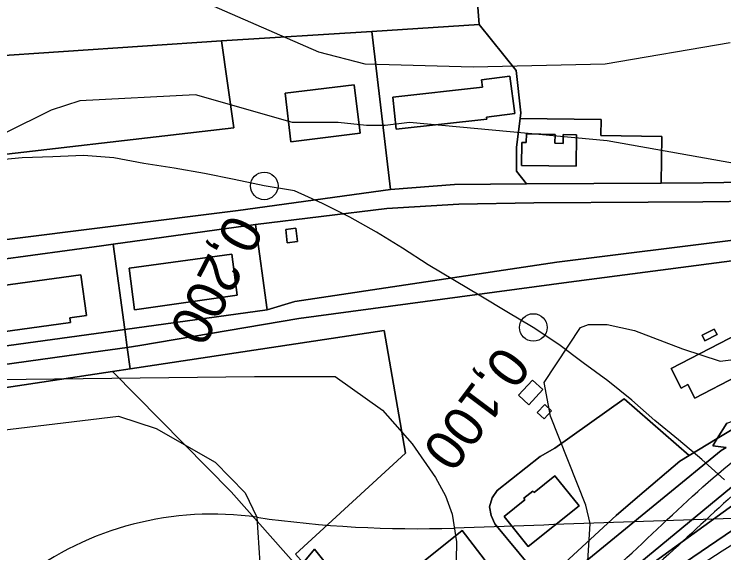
# Model space of a CAD drawing. Extents: x -510989 to -501240, y -1184665 to -1176089.
# Drawn here: x -504845.9 to -504614, y -1180942.6 to -1180766.6 of the extents above; entities that cross this region are included whole.
import ezdxf

# ---------------------------------------------------------------- set-up
doc = ezdxf.new("R2010")
doc.units = 0
for name, color, linetype in [('lesni_pozemek', 7, 'Continuous'), ('NAVRH_rozvodnice', 7, 'Continuous'), ('ostatni_plocha_x_draha', 7, 'Continuous'), ('ostatni_plocha_x_manipulacni_plocha', 7, 'Continuous'), ('ostatni_plocha_x_neplodna_puda', 7, 'Continuous'), ('ostatni_plocha_x_ostatni_komunikace', 7, 'Continuous'), ('ostatni_plocha_x_silnice', 7, 'Continuous'), ('ostatni_plocha_x_sportoviste_a_rekr_plocha', 7, 'Continuous'), ('STAV_USES', 7, 'Continuous'), ('STAV_zaplavove_uzemi', 7, 'Continuous'), ('trasovani_toku', 7, 'Continuous'), ('vodni_plocha_x_vodni_tok_v_koryt_prir_n_upr', 7, 'Continuous'), ('vrstevnice_01', 7, 'Continuous'), ('vrstevnice_02', 7, 'Continuous'), ('zastavena_plocha_a_nadvori', 7, 'Continuous')]:
    doc.layers.add(name, color=color, linetype=linetype)

msp = doc.modelspace()

# ---------------------------------------------------------------- linework, layer by layer
at = {"layer": 'lesni_pozemek'}
for points in [[(-504857.2, -1180670.16), (-504840.1, -1180691.66), (-504801.06, -1180715.91), (-504781.24, -1180713.72), (-504736.03, -1180735.08), (-504732.28, -1180732.9), (-504714.5, -1180740.39), (-504696.34, -1180738.75), (-504694, -1180770), (-504729.03, -1180772.34), (-504778.12, -1180775.36), (-504881.56, -1180782.32)], [(-505061.03, -1180977.99), (-505070, -1180922), (-504901.28, -1180896.57), (-504813.81, -1180883.39), (-504775.02, -1180922.63), (-504752.9, -1180947.58)]]:
    msp.add_lwpolyline(points, dxfattribs=at)
for points in [[(-504696.34, -1180738.75), (-504697, -1180730), (-504664.23, -1180744.27), (-504605.18, -1180706.58), (-504547.74, -1180770.92), (-504520.14, -1180801.8), (-504537.1, -1180809.77), (-504548.42, -1180814.05), (-504563.76, -1180818.36), (-504586.77, -1180821.19), (-504620.72, -1180821.72), (-504634.51, -1180821.81), (-504634.25, -1180806.59), (-504654.23, -1180806.25), (-504654.15, -1180801.06), (-504680.55, -1180800.76), (-504680.3, -1180798.88), (-504681.9, -1180784.99), (-504694, -1180770)], [(-504778.12, -1180775.36), (-504774.09, -1180803.74), (-504868.25, -1180814.65), (-504865.99, -1180813.32), (-504877.12, -1180788.56), (-504881.56, -1180782.32)]]:
    msp.add_lwpolyline(points, close=True, dxfattribs=at)
at = {"layer": 'NAVRH_rozvodnice'}
for centre, radius, start, end in [((-504737.46, -1180784.16), 140.24, 4.7678, 47.6576), ((-504781.18, -1181032.78), 102.82, 81.8427, 127.3105), ((-504714.55, -1180567.94), 366.77, 261.8427, 271.9434), ((-500053.85, -1317926.56), 137070.9, 91.8997805, 91.9433509)]:
    msp.add_arc(centre, radius, start, end, dxfattribs=at)
at = {"layer": 'ostatni_plocha_x_draha'}
msp.add_lwpolyline([(-504607.3, -1180846.63), (-504664.7, -1180854.23), (-504752.85, -1180866.08), (-504804.88, -1180874.9), (-504808.97, -1180875.47), (-504809.78, -1180869.64), (-504763.25, -1180863.25), (-504754.22, -1180860.45), (-504668.6, -1180847.69), (-504608.32, -1180840.14)], dxfattribs=at)
msp.add_lwpolyline([(-504813.52, -1180870.15), (-504809.78, -1180869.64), (-504808.97, -1180875.47), (-504820.1, -1180877.02), (-504902.38, -1180888.46), (-504903.2, -1180882.42), (-504887.4, -1180880.26)], close=True, dxfattribs=at)
at = {"layer": 'ostatni_plocha_x_manipulacni_plocha'}
for points in [[(-504694, -1180770), (-504681.9, -1180784.99), (-504680.3, -1180798.88), (-504680.55, -1180800.76), (-504681.8, -1180810.13), (-504681.82, -1180817.94), (-504678.51, -1180822.08), (-504702, -1180822.23), (-504722.98, -1180823.87), (-504729.03, -1180772.34)], [(-504729.03, -1180772.34), (-504722.98, -1180823.87), (-504772.69, -1180830.81), (-504851.89, -1180840.66), (-504891.96, -1180845.4), (-504907.99, -1180847.69), (-504941.74, -1180852.51), (-504925.8, -1180844.85), (-504920.73, -1180843.54), (-504913.22, -1180841.6), (-504899.67, -1180836.13), (-504890.59, -1180829.07), (-504887.89, -1180826.89), (-504883.58, -1180823.67), (-504871.07, -1180816.31), (-504868.25, -1180814.65), (-504774.09, -1180803.74), (-504778.12, -1180775.36)], [(-504683.9, -1180786.86), (-504693.22, -1180788.09), (-504692.91, -1180790.47), (-504722.2, -1180793.71), (-504721.04, -1180804.2), (-504691.48, -1180800.92), (-504691.56, -1180800.33), (-504682.29, -1180799.11)], [(-504734.82, -1180789.68), (-504757.41, -1180792.47), (-504755.53, -1180808.33), (-504732.86, -1180805.53)], [(-504654.15, -1180801.06), (-504654.23, -1180806.25), (-504634.25, -1180806.59), (-504634.51, -1180821.81), (-504678.51, -1180822.08), (-504681.82, -1180817.94), (-504681.8, -1180810.13), (-504680.55, -1180800.76)], [(-504678.52, -1180805.78), (-504678.56, -1180808.6), (-504680.01, -1180808.58), (-504680.11, -1180816.08), (-504662.3, -1180816.32), (-504662.21, -1180806), (-504666.51, -1180805.94), (-504666.55, -1180808.84), (-504669.2, -1180808.81), (-504669.16, -1180805.91)], [(-504620.9, -1180827.94), (-504586.22, -1180827.45), (-504584.3, -1180838.58), (-504608.32, -1180840.14), (-504668.6, -1180847.69), (-504754.22, -1180860.45), (-504763.25, -1180863.25), (-504767.04, -1180835.38), (-504724.11, -1180830.13), (-504700.58, -1180828.72), (-504676.14, -1180828.22), (-504638.76, -1180828.03)], [(-504767.04, -1180835.38), (-504763.25, -1180863.25), (-504809.78, -1180869.64), (-504813.61, -1180841.75)], [(-504757.19, -1180836.99), (-504756.66, -1180841.35), (-504753.3, -1180840.94), (-504753.82, -1180836.58)], [(-504774.81, -1180845.03), (-504808.3, -1180849.62), (-504806.57, -1180863.2), (-504772.99, -1180858.4)], [(-504596.76, -1180879.36), (-504602.8, -1180867.68), (-504631.28, -1180882.41), (-504627.99, -1180888.76), (-504625.77, -1180887.61), (-504623.47, -1180892.05), (-504609.61, -1180884.88), (-504609.15, -1180885.77)], [(-504617.16, -1180869.48), (-504621.15, -1180871.54), (-504620.23, -1180873.32), (-504616.24, -1180871.25)], [(-504820.1, -1180877.02), (-504808.97, -1180875.47), (-504808, -1180882.51), (-504813.81, -1180883.39), (-504901.28, -1180896.57), (-504902.38, -1180888.46)], [(-504676.55, -1180886.16), (-504681.13, -1180891.1), (-504677.76, -1180894.23), (-504673.18, -1180889.28)], [(-504669.28, -1180908.4), (-504646.56, -1180892.33), (-504625.33, -1180910.8), (-504628.44, -1180912.7), (-504642.21, -1180924.36), (-504649.15, -1180930.38), (-504672.94, -1180952.33), (-504688.81, -1180933.14), (-504690.04, -1180930.4), (-504690.56, -1180927.53), (-504689.67, -1180924.68), (-504688.1, -1180922.19), (-504674.05, -1180911.16)], [(-504670.33, -1180896.21), (-504672.56, -1180894.14), (-504675.01, -1180896.78), (-504672.77, -1180898.85)], [(-504669.24, -1180917.45), (-504676.03, -1180922.9), (-504676.44, -1180922.41), (-504679.38, -1180924.78), (-504679.01, -1180925.24), (-504685.77, -1180930.71), (-504677.91, -1180940.53), (-504661.34, -1180927.26)]]:
    msp.add_lwpolyline(points, close=True, dxfattribs=at)
for points in [[(-504586.22, -1180827.45), (-504620.9, -1180827.94), (-504638.76, -1180828.03), (-504676.14, -1180828.22), (-504700.58, -1180828.72), (-504724.11, -1180830.13), (-504767.04, -1180835.38), (-504813.61, -1180841.75), (-504817.37, -1180842.26), (-504851.11, -1180846.92), (-504891.28, -1180851.67), (-504891.96, -1180845.4), (-504851.89, -1180840.66), (-504772.69, -1180830.81), (-504722.98, -1180823.87), (-504702, -1180822.23), (-504678.51, -1180822.08), (-504634.51, -1180821.81), (-504620.72, -1180821.72), (-504586.77, -1180821.19)], [(-504851.11, -1180846.92), (-504817.37, -1180842.26), (-504813.61, -1180841.75), (-504809.78, -1180869.64), (-504813.52, -1180870.15), (-504887.4, -1180880.26)], [(-504754, -1180943), (-504718, -1180910), (-504725, -1180870), (-504808, -1180882.51), (-504808.97, -1180875.47), (-504804.88, -1180874.9), (-504752.85, -1180866.08), (-504664.7, -1180854.23), (-504607.3, -1180846.63)], [(-504875.79, -1180873.98), (-504827.55, -1180867.35), (-504827.76, -1180865.86), (-504822.26, -1180865.11), (-504824.09, -1180851.79), (-504890.06, -1180860.84)], [(-504613.07, -1180900.19), (-504616.22, -1180905.23), (-504625.33, -1180910.8), (-504646.56, -1180892.33), (-504669.28, -1180908.4), (-504674.05, -1180911.16), (-504688.1, -1180922.19), (-504689.67, -1180924.68), (-504690.56, -1180927.53), (-504690.04, -1180930.4), (-504688.81, -1180933.14), (-504672.94, -1180952.33)], [(-504682.35, -1180957.74), (-504699.48, -1180935.25), (-504731.88, -1180961.27), (-504747.81, -1180941.41), (-504751.48, -1180945.85)]]:
    msp.add_lwpolyline(points, dxfattribs=at)
at = {"layer": 'ostatni_plocha_x_neplodna_puda'}
msp.add_lwpolyline([(-504582.6, -1180900.93), (-504574.16, -1180900.62), (-504566.19, -1180904.56), (-504653.08, -1180963.75), (-504687.23, -1180996.05), (-504742.72, -1181064.52), (-504755.9, -1181079.67), (-504759.48, -1181083.79), (-504758.44, -1181065.74), (-504769.19, -1181052.84), (-504737.43, -1181038.27), (-504711.26, -1181018.31), (-504686.07, -1180991.03), (-504652.66, -1180955.07), (-504600.25, -1180911.88)], close=True, dxfattribs=at)
at = {"layer": 'ostatni_plocha_x_ostatni_komunikace'}
msp.add_lwpolyline([(-504613.07, -1180900.19), (-504600.67, -1180895.84), (-504616.22, -1180905.23)], close=True, dxfattribs=at)
at = {"layer": 'ostatni_plocha_x_silnice'}
msp.add_lwpolyline([(-504600.25, -1180911.88), (-504652.66, -1180955.07), (-504686.07, -1180991.03), (-504711.26, -1181018.31), (-504716.94, -1181003.71), (-504719.55, -1180997), (-504720.83, -1180993.69), (-504694.88, -1180974.6), (-504670.77, -1180954.95), (-504614.89, -1180909.19), (-504613.27, -1180908.14), (-504617.64, -1180907.65), (-504616.22, -1180905.23), (-504600.67, -1180895.84)], dxfattribs=at)
at = {"layer": 'ostatni_plocha_x_sportoviste_a_rekr_plocha'}
for points in [[(-504808, -1180882.51), (-504725, -1180870), (-504718, -1180910), (-504754, -1180943), (-504751.48, -1180945.85), (-504752.9, -1180947.58), (-504775.02, -1180922.63), (-504813.81, -1180883.39)], [(-504616.22, -1180905.23), (-504617.64, -1180907.65), (-504613.27, -1180908.14), (-504614.89, -1180909.19), (-504670.77, -1180954.95), (-504694.88, -1180974.6), (-504720.83, -1180993.69), (-504722.23, -1180989.44), (-504716.78, -1180985.11), (-504682.35, -1180957.74), (-504672.94, -1180952.33), (-504649.15, -1180930.38), (-504642.21, -1180924.36), (-504628.44, -1180912.7), (-504625.33, -1180910.8)]]:
    msp.add_lwpolyline(points, close=True, dxfattribs=at)
at = {"layer": 'STAV_USES'}
for p, q in [((-504645.34, -1180951.73), (-504609.16, -1180925.58)), ((-504609.16, -1180925.58), (-504645.34, -1180951.73))]:
    msp.add_line(p, q, dxfattribs=at)
at = {"layer": 'STAV_zaplavove_uzemi'}
for points in [[(-503691.1, -1180709.63), (-503698.14, -1180689.92), (-503726.29, -1180661.77), (-503758.67, -1180635.02), (-503793.87, -1180613.9), (-503848.78, -1180591.37), (-503885.38, -1180575.88), (-503937.22, -1180564.11), (-503952.58, -1180564.11), (-503964.1, -1180580.75), (-503962.82, -1180602.51), (-503964.1, -1180625.54), (-503990.97, -1180635.78), (-504028.09, -1180635.78), (-504080.57, -1180656.26), (-504118.96, -1180675.46), (-504153.52, -1180702.34), (-504177.84, -1180745.85), (-504193.2, -1180768.89), (-504226.47, -1180789.37), (-504318.63, -1180820.09), (-504383.9, -1180844.41), (-504463.25, -1180867.44), (-504524.69, -1180885.36), (-504582.26, -1180902.78), (-504631.98, -1180942.98), (-504690.15, -1180991.64), (-504735.64, -1181042.41), (-504756.79, -1181076.26), (-504777.95, -1181112.22)], [(-504594.17, -1181642.09), (-504629.77, -1181535.28), (-504650.39, -1181443.46), (-504674.75, -1181355.39), (-504706.6, -1181265.44), (-504719.72, -1181182.99), (-504747.83, -1181113.66), (-504727.29, -1181064.42), (-504683.65, -1181020.77), (-504624.52, -1180967.28), (-504575.24, -1180927.85), (-504544.27, -1180915.18), (-504445.72, -1180881.39), (-504404.89, -1180867.31), (-504292.26, -1180829.3), (-504179.63, -1180791.29), (-504099.38, -1180734.98), (-504020.54, -1180698.37), (-503957.18, -1180675.84), (-503893.83, -1180664.58), (-503865.67, -1180678.66), (-503817.8, -1180689.92), (-503788.24, -1180689.92), (-503764.3, -1180695.55), (-503736.15, -1180687.11), (-503717.85, -1180698.37), (-503716.44, -1180708.23)], [(-502250.32, -1184002.61), (-502355.07, -1183875.41), (-502442.37, -1183790.61), (-502477.29, -1183700.82), (-502532.16, -1183578.61), (-502567.08, -1183448.91), (-502626.05, -1183402.34), (-502705.41, -1183380.59), (-502814.2, -1183349.87), (-502882.03, -1183297.39), (-502931.95, -1183237.24), (-503042.02, -1183107.97), (-503139.64, -1183018.94), (-503222.14, -1182957.59), (-503308.56, -1182839.96), (-503316.24, -1182784.92), (-503330.32, -1182756.77), (-503348.24, -1182719.65), (-503334.16, -1182651.82), (-503323.92, -1182595.5), (-503313.68, -1182526.39), (-503294.1, -1182480.5), (-503251.86, -1182396.03), (-503229.34, -1182314.37), (-503216.1, -1182227.15), (-503242.43, -1182174.5), (-503271.86, -1182129.59), (-503287.34, -1182081.58), (-503343.88, -1182028.1), (-503361.79, -1182008.91), (-503396.35, -1181952.59), (-503442.43, -1181933.39), (-503497.46, -1181888.6), (-503525.62, -1181860.44), (-503528.18, -1181837.4), (-503548.66, -1181767.01), (-503558.9, -1181729.89), (-503576.82, -1181682.53), (-503578.1, -1181621.1), (-503567.86, -1181572.46), (-503552.5, -1181536.63), (-503538.04, -1181458.36), (-503518.33, -1181411.9), (-503509.88, -1181341.51), (-503497.21, -1181207.63), (-503499.77, -1181097.56), (-503498.02, -1181031.35), (-503510.82, -1180970.85), (-503549.22, -1180952.23), (-503571.32, -1180940.6), (-503605.07, -1180937.11), (-503651.61, -1180939.44), (-503671.39, -1180917.33), (-503679.53, -1180892.89), (-503713.27, -1180871.95), (-503727.24, -1180859.15), (-503734.22, -1180833.55), (-503728.4, -1180799.81), (-503741.2, -1180770.72), (-503722.82, -1180725.17), (-503721.54, -1180703.41), (-503731.78, -1180697.01), (-503767.61, -1180699.57), (-503790.65, -1180697.01), (-503817.53, -1180697.01), (-503861.04, -1180686.77), (-503889.2, -1180675.25), (-503900.72, -1180668.85), (-503953.2, -1180679.09), (-503997.99, -1180697.01), (-504063.27, -1180722.61), (-504109.34, -1180749.49), (-504142.62, -1180776.36), (-504177.18, -1180796.84), (-504211.73, -1180817.32), (-504414.98, -1180961.5), (-504472.7, -1180998.11), (-504544.51, -1181068.5), (-504600.82, -1181143.12), (-504621.94, -1181196.62), (-504641.65, -1181267.01), (-504660.25, -1181350.62), (-504634.7, -1181398.32), (-504617.66, -1181447.72), (-504600.62, -1181492.01), (-504587, -1181548.23), (-504592.11, -1181628.29), (-504569.96, -1181682.81), (-504568.26, -1181664.07), (-504554.63, -1181621.48), (-504547.82, -1181597.63)], [(-504826.46, -1182247.73), (-504827.62, -1182204.68), (-504817.15, -1182165.12), (-504791.55, -1182113.93), (-504727.56, -1182034.81), (-504708.94, -1182017.35), (-504669.38, -1181991.76), (-504649.6, -1181961.5), (-504628.66, -1181917.29), (-504601.9, -1181867.26), (-504597.24, -1181809.08), (-504585.16, -1181766.79), (-504596.8, -1181741.4), (-504604.2, -1181726.59), (-504633.82, -1181658.9), (-504646.51, -1181600.72), (-504660.26, -1181556.29), (-504751.04, -1181459.08), (-504798.4, -1181384.84), (-504826.55, -1181347.73), (-504862.39, -1181315.73), (-504866.23, -1181265.81), (-504862.39, -1181205.66), (-504853.43, -1181164.7), (-504793.92, -1181116.47), (-504755.84, -1181064.64), (-504725.17, -1181018.1), (-504649.01, -1180947.23), (-504594, -1180900.69), (-504545.35, -1180879.53), (-504377.38, -1180832.83), (-504317.01, -1180808.36), (-504368.93, -1180802.59), (-504426.63, -1180826.63), (-504542.02, -1180859.32)]]:
    msp.add_spline(points, degree=3, dxfattribs=at)
at = {"layer": 'trasovani_toku'}
for p, q in [((-504843.29, -1180813.6), (-504853.26, -1180814.46)), ((-504833.3, -1180813.28), (-504843.29, -1180813.6)), ((-504823.31, -1180812.82), (-504833.3, -1180813.28)), ((-504813.34, -1180813.58), (-504823.31, -1180812.82)), ((-504803.5, -1180815.38), (-504813.34, -1180813.58)), ((-504793.63, -1180816.97), (-504803.5, -1180815.38)), ((-504783.77, -1180818.66), (-504793.63, -1180816.97)), ((-504773.98, -1180820.68), (-504783.77, -1180818.66)), ((-504764.19, -1180822.74), (-504773.98, -1180820.68)), ((-504754.33, -1180824.38), (-504764.19, -1180822.74)), ((-504745.19, -1180828.44), (-504754.33, -1180824.38)), ((-504736.25, -1180832.93), (-504745.19, -1180828.44)), ((-504727.52, -1180837.8), (-504736.25, -1180832.93)), ((-504719.01, -1180843.04), (-504727.52, -1180837.8)), ((-504710.6, -1180848.47), (-504719.01, -1180843.04)), ((-504702.06, -1180853.66), (-504710.6, -1180848.47)), ((-504693.47, -1180858.78), (-504702.06, -1180853.66)), ((-504684.88, -1180863.9), (-504693.47, -1180858.78)), ((-504676.27, -1180868.98), (-504684.88, -1180863.9)), ((-504667.95, -1180874.54), (-504676.27, -1180868.98)), ((-504659.98, -1180880.57), (-504667.95, -1180874.54)), ((-504651.87, -1180886.43), (-504659.98, -1180880.57)), ((-504644.1, -1180892.72), (-504651.87, -1180886.43)), ((-504636.61, -1180899.35), (-504644.1, -1180892.72)), ((-504628.87, -1180905.68), (-504636.61, -1180899.35)), ((-504621.23, -1180912.13), (-504628.87, -1180905.68)), ((-504613.76, -1180918.78), (-504621.23, -1180912.13)), ((-504606.1, -1180936.78), (-504614.57, -1180942.09)), ((-504614.57, -1180942.09), (-504622.95, -1180947.54))]:
    msp.add_line(p, q, dxfattribs=at)
for centre in [(-504764.19, -1180822.74), (-504676.27, -1180868.98)]:
    msp.add_circle(centre, 4.5, dxfattribs=at)
at = {"layer": 'vodni_plocha_x_vodni_tok_v_koryt_prir_n_upr'}
msp.add_lwpolyline([(-504608.12, -1181659.96), (-504614.86, -1181665.13), (-504632.61, -1181599.34), (-504645.61, -1181551.13), (-504655.26, -1181515.38), (-504662.52, -1181488.46), (-504712.86, -1181301.83), (-504721.2, -1181270.94), (-504723.29, -1181263.22), (-504723.31, -1181263.13), (-504725.66, -1181254.39), (-504726.28, -1181252.1), (-504726.66, -1181250.72), (-504760.66, -1181127.46), (-504762.01, -1181115.76), (-504759.3, -1181101.6), (-504742.72, -1181064.52), (-504687.23, -1180996.05), (-504653.08, -1180963.75), (-504566.19, -1180904.56)], dxfattribs=at)
at = {"layer": 'vrstevnice_01'}
for points in [[(-504611.91, -1180776), (-504652.81, -1180783), (-504695.91, -1180784), (-504731.19, -1180783), (-504746.31, -1180779), (-504783.09, -1180763), (-504798.81, -1180759), (-504829.41, -1180755), (-504853.5, -1180749), (-504857.91, -1180752), (-504876.09, -1180782), (-504918.91, -1180816), (-504971.69, -1180843), (-505023.09, -1180856)], [(-504659, -1180954), (-504657.69, -1180933), (-504659.09, -1180927), (-504670.69, -1180898), (-504672.69, -1180887), (-504660.81, -1180869), (-504658.19, -1180868), (-504652.09, -1180868), (-504643.19, -1180870), (-504627.5, -1180876), (-504615.19, -1180880), (-504607.5, -1180879)], [(-505022.5, -1180906), (-504953.91, -1180904), (-504923.69, -1180905), (-504893.31, -1180905), (-504853.5, -1180903), (-504811.81, -1180898), (-504799.5, -1180902), (-504780.19, -1180913), (-504770.41, -1180923), (-504766.59, -1180931), (-504765.59, -1180946)]]:
    msp.add_lwpolyline(points, dxfattribs=at)
at = {"layer": 'vrstevnice_02'}
for points in [[(-504601.41, -1180817), (-504652.09, -1180808), (-504716.69, -1180802), (-504724.69, -1180803), (-504730.81, -1180803), (-504740, -1180802), (-504754.91, -1180802), (-504786.69, -1180793), (-504824.41, -1180795), (-504833.81, -1180798), (-504864.19, -1180813)], [(-504851.5, -1180886), (-504767.41, -1180885), (-504741, -1180885), (-504725.59, -1180896), (-504715.81, -1180907), (-504708.19, -1180918), (-504705, -1180924), (-504702.81, -1180930), (-504701.41, -1180939), (-504701.5, -1180945)]]:
    msp.add_lwpolyline(points, dxfattribs=at)
at = {"layer": 'zastavena_plocha_a_nadvori'}
for points in [[(-504683.9, -1180786.86), (-504682.29, -1180799.11), (-504691.56, -1180800.33), (-504691.48, -1180800.92), (-504721.04, -1180804.2), (-504722.2, -1180793.71), (-504692.91, -1180790.47), (-504693.22, -1180788.09)], [(-504734.82, -1180789.68), (-504732.86, -1180805.53), (-504755.53, -1180808.33), (-504757.41, -1180792.47)], [(-504678.52, -1180805.78), (-504669.16, -1180805.91), (-504669.2, -1180808.81), (-504666.55, -1180808.84), (-504666.51, -1180805.94), (-504662.21, -1180806), (-504662.3, -1180816.32), (-504680.11, -1180816.08), (-504680.01, -1180808.58), (-504678.56, -1180808.6)], [(-504757.19, -1180836.99), (-504753.82, -1180836.58), (-504753.3, -1180840.94), (-504756.66, -1180841.35)], [(-504774.81, -1180845.03), (-504772.99, -1180858.4), (-504806.57, -1180863.2), (-504808.3, -1180849.62)], [(-504824.09, -1180851.79), (-504822.26, -1180865.11), (-504827.76, -1180865.86), (-504827.55, -1180867.35), (-504875.79, -1180873.98), (-504876, -1180872.49), (-504888.23, -1180874.17), (-504888.37, -1180873.18), (-504890.06, -1180860.84)], [(-504596.76, -1180879.36), (-504609.15, -1180885.77), (-504609.61, -1180884.88), (-504623.47, -1180892.05), (-504625.77, -1180887.61), (-504627.99, -1180888.76), (-504631.28, -1180882.41), (-504602.8, -1180867.68)], [(-504617.16, -1180869.48), (-504616.24, -1180871.25), (-504620.23, -1180873.32), (-504621.15, -1180871.54)], [(-504676.55, -1180886.16), (-504673.18, -1180889.28), (-504677.76, -1180894.23), (-504681.13, -1180891.1)], [(-504670.33, -1180896.21), (-504672.77, -1180898.85), (-504675.01, -1180896.78), (-504672.56, -1180894.14)], [(-504669.24, -1180917.45), (-504661.34, -1180927.26), (-504677.91, -1180940.53), (-504685.77, -1180930.71), (-504679.01, -1180925.24), (-504679.38, -1180924.78), (-504676.44, -1180922.41), (-504676.03, -1180922.9)], [(-504751.48, -1180945.85), (-504747.81, -1180941.41), (-504731.88, -1180961.27), (-504699.48, -1180935.25), (-504682.35, -1180957.74), (-504716.78, -1180985.11)]]:
    msp.add_lwpolyline(points, close=True, dxfattribs=at)

# ---------------------------------------------------------------- texts
at = {"layer": 'trasovani_toku'}
for s, rotation, p in [('0,200', 242.6706, (-504775.52, -1180831.23)), ('0,100', 233.1417, (-504686.89, -1180874.25))]:
    msp.add_text(s, height=13, rotation=rotation, dxfattribs=at).set_placement(p)

doc.saveas('drawing.dxf')
